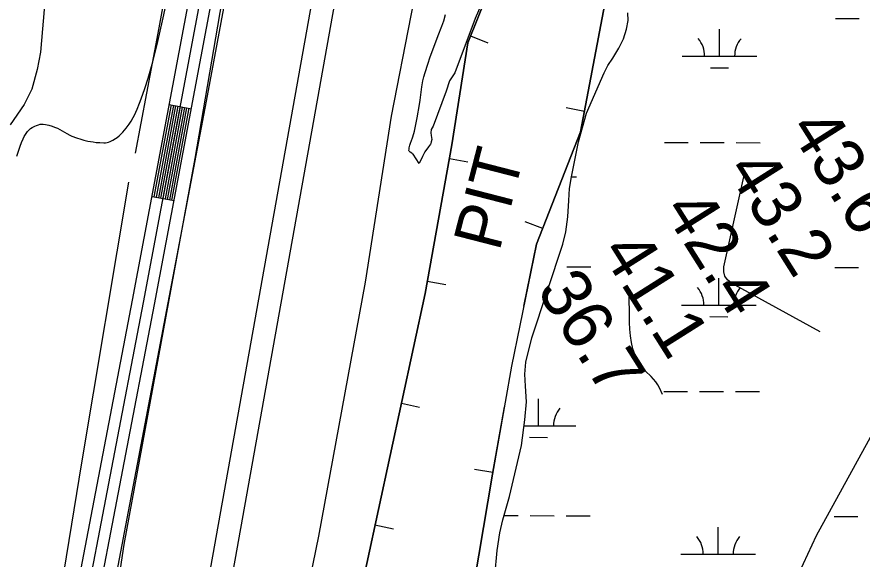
# Model space of a CAD drawing. Extents: x 3161615 to 3199515, y 867541 to 892976.
# Drawn here: x 3177115 to 3178243, y 881729 to 882454 of the extents above; entities that cross this region are included whole.
import ezdxf

# ---------------------------------------------------------------- set-up
doc = ezdxf.new("R2010")
doc.units = 0
for name, color, linetype in [('V-BORW-IDEN', 7, 'Continuous'), ('V-BORW-LINE', 7, 'Continuous'), ('V-LEVE-TOET', 7, 'Continuous'), ('V-RIVR-RANG', 7, 'Continuous'), ('V-ROAD-CNTR', 7, 'Continuous'), ('V-SITE-VEGE', 7, 'Continuous'), ('V-SURV-LINE', 7, 'Continuous'), ('V-TOPO-MAJR', 7, 'Continuous'), ('V-TOPO-MINR', 7, 'Continuous'), ('V-TOPO-SHOR', 7, 'Continuous'), ('V-WETL-SWMP', 7, 'Continuous')]:
    doc.layers.add(name, color=color, linetype=linetype)

msp = doc.modelspace()

# ---------------------------------------------------------------- linework, layer by layer
at = {"layer": 'V-BORW-LINE'}
for p, q in [((3177720.4, 882428.7), (3177743.6, 882419.4)), ((3177872.5, 882327.6), (3177848, 882332.3)), ((3177692.3, 882264.7), (3177716.9, 882260.3)), ((3177816.8, 882171.1), (3177793.5, 882180.2)), ((3177662.6, 882100.8), (3177687.2, 882096.3)), ((3177628, 881937.8), (3177652.4, 881932.6)), ((3177750.2, 881845), (3177725.6, 881849.3)), ((3177592.8, 881775), (3177617.3, 881769.7))]:
    msp.add_line(p, q, dxfattribs=at)
for points in [[(3177906.6, 882507), (3177867.3, 882300.3), (3177808.7, 882150.3), (3177775.1, 881987.1), (3177749.8, 881843.1), (3177713.2, 881626.3), (3177674.2, 881366.1), (3177662.8, 881291.6), (3177659.6, 881039.8), (3177733, 880836.9), (3177872.5, 880595.9), (3177977.1, 880322), (3178056.3, 880129.2), (3178107.7, 879988.9), (3178144.8, 879887), (3178142.7, 879801.7), (3178101.3, 879712.9)], [(3177791.6, 882067.3), (3177808.7, 882150.3), (3177867.3, 882300.3), (3177906.6, 882507)], [(3178092.2, 879710.3), (3178065.6, 879669.2), (3178013.2, 879621.3), (3177941.5, 879615.1), (3177873.5, 879721.9), (3177776.5, 879970.7), (3177692.1, 880217), (3177605.2, 880463.4), (3177538.3, 880691.4), (3177480.8, 880896.9), (3177471.8, 881055.7), (3177486.2, 881218), (3177566.2, 881651.6), (3177659.6, 882084.4), (3177695.5, 882282.8), (3177716.7, 882419.5), (3177742.6, 882484.1)], [(3177742.6, 882484.1), (3177716.7, 882419.5), (3177695.5, 882282.8), (3177659.6, 882084.4), (3177566.2, 881651.6), (3177486.2, 881218), (3177471.8, 881055.7), (3177480.8, 880896.9), (3177538.3, 880691.4), (3177605.2, 880463.4), (3177692.1, 880217), (3177776.5, 879970.7), (3177873.5, 879721.9), (3177941.5, 879615.1), (3178013.2, 879621.3), (3178065.6, 879669.2), (3178100.9, 879713.6)], [(3178100.7, 879713), (3178142.7, 879801.7), (3178144.8, 879887), (3178107.7, 879988.9), (3178056.3, 880129.2), (3177977.1, 880322), (3177872.5, 880595.9), (3177733, 880836.9), (3177659.6, 881039.8), (3177662.8, 881291.6), (3177674.2, 881366.1), (3177713.2, 881626.3), (3177749.8, 881843.1), (3177765.7, 881933.1)]]:
    msp.add_lwpolyline(points, dxfattribs=at)
at = {"layer": 'V-LEVE-TOET'}
for points in [[(3177667.1, 882590.9), (3177614.2, 882321.3), (3177579.7, 882099.5), (3177517.4, 881760), (3177429.5, 881331.5), (3177414, 881189.6), (3177412.9, 881027.8)], [(3177190.1, 881032.5), (3177182.4, 881129.6), (3177182.4, 881143.9), (3177190.2, 881270.4), (3177199.9, 881363.4), (3177257.7, 881749), (3177352.5, 882264.8), (3177402.7, 882556.7)]]:
    msp.add_lwpolyline(points, dxfattribs=at)
at = {"layer": 'V-ROAD-CNTR'}
for p, q in [((3177318.1, 882336.9), (3177347.6, 882331.3)), ((3177295.1, 882214), (3177324.6, 882208.5))]:
    msp.add_line(p, q, dxfattribs=at)
for points in [[(3177372.4, 880118.9), (3177333.6, 880246.4), (3177235.9, 880565.3), (3177197.2, 880693.8), (3177172.3, 880776.4), (3177154, 880867.6), (3177149.1, 880924.8), (3177136.4, 880983.8), (3177130.2, 881055.1), (3177129, 881145.4), (3177132.9, 881223.7), (3177140, 881329.3), (3177184.4, 881632.9), (3177269.1, 882075.3), (3177338.3, 882444.5), (3177405.5, 882803.5), (3177445.5, 883028.2)], [(3177211.6, 880698.1), (3177186.8, 880780.1), (3177168.8, 880869.7), (3177163.9, 880927), (3177151.3, 880986), (3177145.2, 881055.8), (3177144, 881145.1), (3177147.9, 881222.8), (3177154.9, 881327.7), (3177199.1, 881630.4), (3177283.8, 882072.5), (3177353.1, 882441.8), (3177420.2, 882800.8)], [(3177225.9, 880702.4), (3177201.4, 880783.7), (3177183.7, 880871.8), (3177178.8, 880929.2), (3177166.1, 880988.3), (3177160.2, 881056.6), (3177159, 881144.8), (3177162.9, 881221.9), (3177169.8, 881326.1), (3177213.9, 881627.9), (3177298.5, 882069.8), (3177367.8, 882439), (3177435, 882798.1)], [(3177298, 882213.4), (3177321.1, 882336.3)], [(3177301, 882212.9), (3177324, 882335.7)], [(3177303.9, 882212.3), (3177327, 882335.2)], [(3177306.9, 882211.8), (3177329.9, 882334.6)], [(3177309.8, 882211.2), (3177332.9, 882334.1)], [(3177312.8, 882210.7), (3177335.8, 882333.5)], [(3177315.7, 882210.1), (3177338.8, 882333)], [(3177318.7, 882209.6), (3177341.7, 882332.4)], [(3177321.6, 882209), (3177344.7, 882331.9)]]:
    msp.add_lwpolyline(points, dxfattribs=at)
at = {"layer": 'V-SITE-VEGE'}
for p, q in [((3177309.1, 882448.7), (3177313.1, 882467)), ((3177302.8, 882421.3), (3177309.1, 882448.7)), ((3177296, 882394), (3177302.8, 882421.3)), ((3177292.6, 882381.4), (3177296, 882394)), ((3177289.7, 882372.1), (3177292.6, 882381.4)), ((3177285.2, 882358.2), (3177289.7, 882372.1)), ((3177280.4, 882344.3), (3177285.2, 882358.2)), ((3177278.4, 882338.8), (3177280.4, 882344.3)), ((3177275, 882330.7), (3177278.4, 882338.8)), ((3177269.9, 882319.5), (3177271.4, 882322.6)), ((3177271.4, 882322.6), (3177275, 882330.7)), ((3177143.2, 882309.8), (3177145.7, 882310.4)), ((3177145.7, 882310.4), (3177147.4, 882310.5)), ((3177147.4, 882310.5), (3177149.6, 882310.5)), ((3177149.6, 882310.5), (3177152.6, 882310.2)), ((3177152.6, 882310.2), (3177157.2, 882309.2)), ((3177260.6, 882305.3), (3177264.6, 882310.7)), ((3177264.6, 882310.7), (3177267, 882314.4)), ((3177267, 882314.4), (3177269.9, 882319.5)), ((3177126.7, 882298.1), (3177127.6, 882299.5)), ((3177127.6, 882299.5), (3177128.6, 882300.8)), ((3177128.6, 882300.8), (3177130.9, 882303.2)), ((3177130.9, 882303.2), (3177132.6, 882304.6)), ((3177132.6, 882304.6), (3177135, 882306.2)), ((3177135, 882306.2), (3177138.6, 882308.1)), ((3177138.6, 882308.1), (3177140.7, 882309)), ((3177140.7, 882309), (3177143.2, 882309.8)), ((3177157.2, 882309.2), (3177161.8, 882307.9)), ((3177161.8, 882307.9), (3177164.8, 882306.8)), ((3177164.8, 882306.8), (3177168.8, 882305.2)), ((3177168.8, 882305.2), (3177172, 882303.6)), ((3177172, 882303.6), (3177175.1, 882301.8)), ((3177175.1, 882301.8), (3177181.2, 882298.1)), ((3177254.4, 882298), (3177256.2, 882300)), ((3177256.2, 882300), (3177260.6, 882305.3)), ((3177120.8, 882286.1), (3177122.9, 882290.8)), ((3177122.9, 882290.8), (3177124.4, 882294)), ((3177124.4, 882294), (3177126.7, 882298.1)), ((3177181.2, 882298.1), (3177185.4, 882295.7)), ((3177185.4, 882295.7), (3177188, 882294.5)), ((3177188, 882294.5), (3177194, 882292.3)), ((3177194, 882292.3), (3177200, 882290.4)), ((3177200, 882290.4), (3177204, 882289.3)), ((3177204, 882289.3), (3177209.4, 882288)), ((3177209.4, 882288), (3177216.5, 882286.8)), ((3177236.9, 882286.6), (3177239, 882287.4)), ((3177239, 882287.4), (3177242.7, 882289.3)), ((3177242.7, 882289.3), (3177246.1, 882291.3)), ((3177246.1, 882291.3), (3177248.3, 882292.7)), ((3177248.3, 882292.7), (3177251, 882294.8)), ((3177251, 882294.8), (3177254.4, 882298)), ((3177117, 882275.9), (3177118.9, 882281.2)), ((3177118.9, 882281.2), (3177120.8, 882286.1)), ((3177216.5, 882286.8), (3177220.5, 882286.3)), ((3177220.5, 882286.3), (3177225.2, 882285.9)), ((3177225.2, 882285.9), (3177230.5, 882285.6)), ((3177230.5, 882285.6), (3177232.9, 882285.7)), ((3177232.9, 882285.7), (3177235.3, 882286.1)), ((3177235.3, 882286.1), (3177236.9, 882286.6)), ((3177114.4, 882267.8), (3177117, 882275.9))]:
    msp.add_line(p, q, dxfattribs=at)
for points in [[(3177748.6, 882502.8), (3177726.6, 882451.9), (3177699.4, 882379.4), (3177692.3, 882368.5), (3177687.8, 882354.5), (3177670.3, 882308.1), (3177668, 882303.6), (3177667.3, 882299.1), (3177667.9, 882295.4), (3177668.7, 882290.2), (3177667.9, 882286.9), (3177667.2, 882284.7), (3177666.9, 882284), (3177664.4, 882280.4), (3177659.2, 882273.6), (3177656.2, 882267.2), (3177651.8, 882258.2), (3177643.7, 882270.4), (3177643, 882271.1), (3177642, 882271.8), (3177639.9, 882273.1), (3177638.8, 882274.1), (3177638.4, 882274.7), (3177638.2, 882275.5), (3177638.3, 882277.3), (3177638.5, 882279), (3177639.3, 882282.6), (3177640.1, 882285), (3177642.8, 882292.4), (3177644.7, 882298.1), (3177645.5, 882301.4), (3177649, 882319.2), (3177652.3, 882337.1), (3177653.2, 882342.9), (3177655.4, 882360.5), (3177656.8, 882368.3), (3177658.1, 882374), (3177659.7, 882379.7), (3177663.3, 882390.9), (3177666.5, 882400.5), (3177670, 882410), (3177677.4, 882428.9), (3177682.1, 882441.5), (3177684.6, 882448.8), (3177687.1, 882457.3)], [(3177753, 881707), (3177756, 881740.9), (3177759.4, 881764.3), (3177763.5, 881782.1), (3177772.3, 881813.2), (3177788.5, 881881), (3177792.8, 881915.5), (3177795, 881939.4), (3177794, 881960.3), (3177792.8, 881976.7), (3177794.3, 881992.5), (3177802.4, 882025.1), (3177843.9, 882150.4), (3177847.9, 882166.9), (3177850.3, 882187), (3177851.8, 882208.5), (3177852.7, 882224.6), (3177855.1, 882240.4), (3177860.5, 882266.8), (3177864.5, 882287.2), (3177875.3, 882325.3), (3177898.9, 882379.4), (3177904, 882388.9), (3177910.3, 882398.7), (3177918.3, 882412), (3177924.8, 882424.7), (3177928.8, 882437.7), (3177930.8, 882449.3), (3177930.3, 882459.4)]]:
    msp.add_lwpolyline(points, dxfattribs=at)
at = {"layer": 'V-SURV-LINE'}
for points in [[(3177327.6, 881462.1), (3177693.3, 883505.7)], [(3177722.8, 883500.4), (3177357.1, 881456.8)]]:
    msp.add_lwpolyline(points, dxfattribs=at)
at = {"layer": 'V-TOPO-MAJR'}
msp.add_lwpolyline([(3177977, 881949.4), (3177972.8, 881958.1), (3177970.5, 881962.2), (3177968, 881966.2), (3177965, 881969.9), (3177961.7, 881973.4), (3177954.3, 881980.6), (3177948.6, 881987.2), (3177943.7, 881994.2), (3177940.1, 882002), (3177937.3, 882010.3), (3177935.5, 882019), (3177934.1, 882027.8), (3177933.3, 882036.6), (3177932.9, 882045.5), (3177932.3, 882090.5)], dxfattribs=at)
at = {"layer": 'V-TOPO-MINR'}
msp.add_lwpolyline([(3178187.4, 882033.1), (3178068.8, 882098.2), (3178063.8, 882102.5), (3178060.2, 882107.4), (3178058.8, 882113.4), (3178058.9, 882120), (3178087.4, 882248.4)], dxfattribs=at)
at = {"layer": 'V-TOPO-SHOR'}
for points in [[(3177241.5, 881675.7), (3177367.8, 882341.2), (3177460.8, 882841.3), (3177532.3, 883225.1), (3177553.8, 883351.9), (3177571.7, 883462.8), (3177580.9, 883584.4), (3177586.4, 883679.5), (3177585.4, 883963.1), (3177585.9, 884135.7), (3177589.2, 884674.8), (3177595.1, 884924.9)], [(3177515.9, 884922.5), (3177516.8, 884623), (3177513.5, 884069.9), (3177501.7, 883626), (3177492.5, 883493.9), (3177463.8, 883294.9), (3177404.8, 882983.2), (3177302.9, 882432.1), (3177272.5, 882271.9)], [(3177935.9, 881170.6), (3178095.6, 881573.8), (3178182.6, 881760.9), (3178269.5, 881919.2), (3178342, 882048.8), (3178356.5, 882092), (3178443.2, 882178.2), (3178515.5, 882250.1), (3178573.4, 882336.4), (3178674.7, 882480.3), (3178775.8, 882566.5), (3178920.3, 882667), (3178978.1, 882738.9), (3179079.4, 882868.4), (3179093.8, 882868.3), (3179166, 882911.4), (3179199.4, 882919.6)], [(3177263.6, 882233.2), (3177200.9, 881858.1), (3177166.8, 881650.3), (3177125.7, 881424.9), (3177098.8, 881255.9), (3177082.7, 881159)]]:
    msp.add_lwpolyline(points, dxfattribs=at)
at = {"layer": 'V-WETL-SWMP'}
for p, q in [((3177154.2, 882505.2), (3177146.1, 882406.7)), ((3178207.7, 882451.7), (3178239.7, 882451.7)), ((3178053, 882401.4), (3178053.1, 882437.4)), ((3177146.1, 882406.7), (3177141.8, 882383.7)), ((3178003, 882401.6), (3178103, 882401.3)), ((3177141.8, 882383.7), (3177134.3, 882357.6)), ((3178041, 882386), (3178065, 882386)), ((3177134.3, 882357.6), (3177124.2, 882337)), ((3177124.2, 882337), (3177105.7, 882309.6)), ((3177979.3, 882286.2), (3178011.3, 882286.1)), ((3178027.3, 882286.1), (3178059.3, 882286)), ((3178075.3, 882285.9), (3178107.3, 882285.8)), ((3177855, 882240.1), (3177862.1, 882240.1)), ((3177848.9, 882120.1), (3177880.9, 882120)), ((3178206.8, 882119.1), (3178238.8, 882119)), ((3178052.1, 882068.8), (3178052.2, 882104.8)), ((3178002.1, 882068.9), (3178102.1, 882068.6)), ((3178040.1, 882053.4), (3178064.1, 882053.3)), ((3177978.4, 881953.5), (3178010.4, 881953.4)), ((3178026.4, 881953.4), (3178058.4, 881953.3)), ((3178074.4, 881953.3), (3178106.4, 881953.2)), ((3177811.2, 881907.6), (3177811.3, 881943.6)), ((3177791.8, 881907.6), (3177861.2, 881907.4)), ((3177799.1, 881892.2), (3177823.1, 881892.1)), ((3177765, 881787.6), (3177784, 881787.6)), ((3177800, 881787.5), (3177832, 881787.4)), ((3177848, 881787.4), (3177880, 881787.3)), ((3178205.9, 881786.4), (3178237.9, 881786.3)), ((3178051.2, 881736.1), (3178051.3, 881772.1)), ((3178001.2, 881736.2), (3178101.2, 881735.9))]:
    msp.add_line(p, q, dxfattribs=at)
msp.add_lwpolyline([(3177753, 881707), (3177756, 881740.9), (3177759.4, 881764.3), (3177763.5, 881782.1), (3177772.3, 881813.2), (3177788.5, 881881), (3177792.8, 881915.5), (3177795, 881939.4), (3177794, 881960.3), (3177792.8, 881976.7), (3177794.3, 881992.5), (3177802.4, 882025.1), (3177843.9, 882150.4), (3177847.9, 882166.9), (3177850.3, 882187), (3177851.8, 882208.5), (3177852.7, 882224.6), (3177855.1, 882240.4), (3177860.5, 882266.8), (3177864.5, 882287.2), (3177875.3, 882325.3), (3177898.9, 882379.4), (3177904, 882388.9), (3177910.3, 882398.7), (3177918.3, 882412), (3177924.8, 882424.7), (3177928.8, 882437.7), (3177930.8, 882449.3), (3177930.3, 882459.4)], dxfattribs=at)
for centre, start, end in [((3177997.8, 882402.1), 359.0699, 40.6135), ((3178108.3, 882401.8), 139.0699, 180.6135), ((3177996.9, 882069.4), 359.0699, 40.6135), ((3178107.3, 882069.1), 139.0699, 180.6135), ((3177866.4, 881907.9), 139.0699, 180.6135), ((3177995.9, 881736.7), 359.0699, 40.6135), ((3178106.4, 881736.4), 139.0699, 180.6135)]:
    msp.add_arc(centre, 35.2, start, end, dxfattribs=at)

# ---------------------------------------------------------------- texts
at = {"layer": 'V-BORW-IDEN'}
msp.add_text('PIT', height=64, rotation=75.5791, dxfattribs=at).set_placement((3177758.8, 882139.2))
at = {"layer": 'V-RIVR-RANG'}
for s, p in [('43.6', (3178144.5, 882304.6)), ('43.2', (3178061, 882249.5)), ('42.4', (3177976.6, 882195.9)), ('41.1', (3177893.4, 882140.3)), ('36.7', (3177807.7, 882088.8))]:
    msp.add_text(s, height=67, rotation=302.2583, dxfattribs=at).set_placement(p)

doc.saveas('drawing.dxf')
